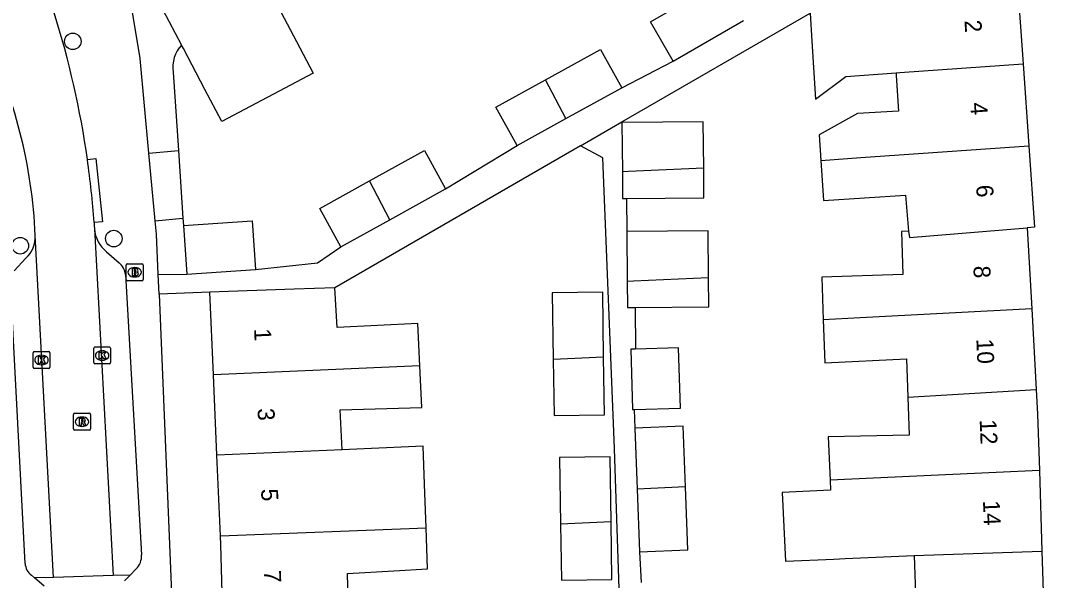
# Model space of a CAD drawing. Extents: x 163010 to 163853, y 382793 to 383982.
# Drawn here: x 163587.8 to 163648.4, y 383603.3 to 383636.4 of the extents above; entities that cross this region are included whole.
import ezdxf

# ---------------------------------------------------------------- set-up
doc = ezdxf.new("R2010")
doc.units = 0
for name, color, linetype in [('IMGEO_Boom', 7, 'Continuous'), ('IMGEO_Brandkraan', 7, 'Continuous'), ('IMGEO_Groenvoorziening', 7, 'Continuous'), ('IMGEO_Kolk', 7, 'Continuous'), ('IMGEO_Pand', 7, 'Continuous'), ('IMGEO_Pand_nummerreeks', 7, 'Continuous'), ('IMGEO_Rijbaan_lokaal_open', 7, 'Continuous'), ('IMGEO_Rioolput', 7, 'Continuous'), ('IMGEO_Voetpad_gesloten', 7, 'Continuous'), ('IMGEO_Voetpad_open', 7, 'Continuous')]:
    doc.layers.add(name, color=color, linetype=linetype)

msp = doc.modelspace()

# ---------------------------------------------------------------- linework, layer by layer
at = {"layer": 'IMGEO_Boom'}
for centre in [(163590.879, 383635.189), (163587.771, 383623.099), (163593.304, 383623.523)]:
    msp.add_circle(centre, 0.489, dxfattribs=at)
at = {"layer": 'IMGEO_Brandkraan'}
for p, q in [((163594.044, 383621.106), (163594.044, 383621.958)), ((163594.119, 383622.032), (163594.971, 383622.032)), ((163594.532, 383621.812), (163594.557, 383621.812)), ((163595.045, 383621.958), (163595.045, 383621.106)), ((163594.555, 383621.252), (163594.53, 383621.252)), ((163594.971, 383621.032), (163594.119, 383621.032))]:
    msp.add_line(p, q, dxfattribs=at)
for points in [[(163594.044, 383621.106), (163594.044, 383621.958)], [(163594.119, 383622.032), (163594.971, 383622.032)], [(163595.045, 383621.958), (163595.045, 383621.106)], [(163594.392, 383621.732), (163594.392, 383621.332), (163594.605, 383621.332)], [(163594.623, 383621.732), (163594.392, 383621.732)], [(163594.571, 383621.651), (163594.517, 383621.651), (163594.517, 383621.575)], [(163594.517, 383621.575), (163594.57, 383621.575)], [(163594.579, 383621.499), (163594.517, 383621.499), (163594.517, 383621.418)], [(163594.517, 383621.418), (163594.579, 383621.418)], [(163594.971, 383621.032), (163594.119, 383621.032)]]:
    msp.add_lwpolyline(points, dxfattribs=at)
for centre, radius, start, end in [((163594.121, 383621.956), 0.0765, 91.55205, 178.44795), ((163594.121, 383621.956), 0.0765, 91.55205, 178.44795), ((163594.969, 383621.956), 0.0765, 1.55205, 88.44795), ((163594.969, 383621.956), 0.0765, 1.55205, 88.44795), ((163594.572, 383621.613), 0.0379, 267.82845, 90.93552), ((163594.58, 383621.458), 0.0404, 269.87594, 90.50774), ((163594.611, 383621.583), 0.251, 268.66757, 293.53466), ((163594.627, 383621.587), 0.145, 59.4692, 91.53667), ((163594.652, 383621.634), 0.0922, 285.51372, 58.15012), ((163594.657, 383621.442), 0.105, 301.31148, 78.98903), ((163594.121, 383621.108), 0.0765, 181.55205, 268.44795), ((163594.121, 383621.108), 0.0765, 181.55205, 268.44795), ((163594.969, 383621.108), 0.0765, 271.55205, 358.44795), ((163594.969, 383621.108), 0.0765, 271.55205, 358.44795)]:
    msp.add_arc(centre, radius, start, end, dxfattribs=at)
for centre, major_axis, ratio, start_param, end_param in [((163594.531, 383621.532), (-0.387, 0.002), 0.722429, 4.712389, 7.853982), ((163594.556, 383621.532), (-0.39, 0.002), 0.717154, 1.570796, 4.712389)]:
    msp.add_ellipse(centre, major_axis=major_axis, ratio=ratio, start_param=start_param, end_param=end_param, dxfattribs=at)
at = {"layer": 'IMGEO_Groenvoorziening'}
for points in [[(163596.815, 383633.368), (163597.128, 383628.737)], [(163597.399, 383624.725), (163597.427, 383624.303)]]:
    msp.add_lwpolyline(points, dxfattribs=at)
msp.add_arc((163598.714, 383633.653), 1.92, 136.8062, 188.53064, dxfattribs=at)
at = {"layer": 'IMGEO_Kolk'}
for p, q in [((163592.116, 383616.186), (163592.116, 383617.038)), ((163592.191, 383617.112), (163593.043, 383617.112)), ((163593.117, 383617.038), (163593.117, 383616.186)), ((163588.527, 383615.919), (163588.527, 383616.771)), ((163588.602, 383616.845), (163589.454, 383616.845)), ((163589.015, 383616.625), (163589.04, 383616.625)), ((163589.528, 383616.771), (163589.528, 383615.919)), ((163592.627, 383616.332), (163592.602, 383616.332)), ((163592.604, 383616.892), (163592.629, 383616.892)), ((163589.454, 383615.845), (163588.602, 383615.845)), ((163589.038, 383616.065), (163589.013, 383616.065)), ((163593.043, 383616.112), (163592.191, 383616.112))]:
    msp.add_line(p, q, dxfattribs=at)
for points in [[(163592.116, 383616.186), (163592.116, 383617.038)], [(163592.191, 383617.112), (163593.043, 383617.112)], [(163593.117, 383617.038), (163593.117, 383616.186)], [(163588.527, 383615.919), (163588.527, 383616.771)], [(163588.602, 383616.845), (163589.454, 383616.845)], [(163588.848, 383616.545), (163588.971, 383616.545), (163588.971, 383616.394), (163589.101, 383616.545), (163589.265, 383616.545), (163589.119, 383616.394), (163589.272, 383616.145), (163589.12, 383616.145), (163589.035, 383616.309), (163588.971, 383616.242), (163588.971, 383616.145), (163588.848, 383616.145), (163588.848, 383616.545)], [(163589.528, 383616.771), (163589.528, 383615.919)], [(163592.437, 383616.812), (163592.56, 383616.812), (163592.56, 383616.661), (163592.69, 383616.812), (163592.854, 383616.812), (163592.708, 383616.661), (163592.861, 383616.412), (163592.709, 383616.412), (163592.624, 383616.576), (163592.56, 383616.509), (163592.56, 383616.412), (163592.437, 383616.412), (163592.437, 383616.812)], [(163589.454, 383615.845), (163588.602, 383615.845)], [(163593.043, 383616.112), (163592.191, 383616.112)]]:
    msp.add_lwpolyline(points, dxfattribs=at)
for centre, start, end in [((163592.193, 383617.036), 91.55205, 178.44795), ((163592.193, 383617.036), 91.55205, 178.44795), ((163593.041, 383617.036), 1.55205, 88.44795), ((163593.041, 383617.036), 1.55205, 88.44795), ((163588.604, 383616.769), 91.55205, 178.44795), ((163588.604, 383616.769), 91.55205, 178.44795), ((163589.452, 383616.769), 1.55205, 88.44795), ((163589.452, 383616.769), 1.55205, 88.44795), ((163588.604, 383615.921), 181.55205, 268.44795), ((163588.604, 383615.921), 181.55205, 268.44795), ((163589.452, 383615.921), 271.55205, 358.44795), ((163589.452, 383615.921), 271.55205, 358.44795), ((163592.193, 383616.188), 181.55205, 268.44795), ((163592.193, 383616.188), 181.55205, 268.44795), ((163593.041, 383616.188), 271.55205, 358.44795), ((163593.041, 383616.188), 271.55205, 358.44795)]:
    msp.add_arc(centre, 0.0765, start, end, dxfattribs=at)
for centre, major_axis, ratio, start_param, end_param in [((163589.014, 383616.345), (-0.387, 0.002), 0.722429, 4.712389, 7.853982), ((163589.039, 383616.345), (-0.39, 0.002), 0.717154, 1.570796, 4.712389), ((163592.603, 383616.612), (-0.387, 0.002), 0.722429, 4.712389, 7.853982), ((163592.628, 383616.612), (-0.39, 0.002), 0.717154, 1.570796, 4.712389)]:
    msp.add_ellipse(centre, major_axis=major_axis, ratio=ratio, start_param=start_param, end_param=end_param, dxfattribs=at)
at = {"layer": 'IMGEO_Pand'}
for points in [[(163595.063, 383639.243), (163597.314, 383634.967)], [(163626.406, 383634.025), (163625.068, 383636.341), (163629.325, 383638.799)], [(163646.75, 383638.815), (163647.101, 383633.856)], [(163602.835, 383637.613), (163604.109, 383635.183), (163605.095, 383633.301), (163599.69, 383630.455), (163598.7, 383632.335), (163597.422, 383634.763), (163597.314, 383634.967)], [(163626.406, 383634.025), (163630.568, 383636.428)], [(163634.503, 383636.855), (163634.605, 383635.196), (163634.815, 383631.772), (163636.611, 383633.115), (163639.592, 383633.325)], [(163618.856, 383632.912), (163622.105, 383634.708), (163623.356, 383632.445)], [(163639.592, 383633.325), (163639.602, 383633.166), (163639.737, 383631.064), (163637.3, 383630.913), (163635.038, 383629.663), (163635.139, 383628.148)], [(163639.592, 383633.325), (163639.816, 383633.341), (163647.101, 383633.856)], [(163647.101, 383633.856), (163647.443, 383629.018)], [(163617.17, 383629.025), (163615.919, 383631.288), (163618.856, 383632.912)], [(163620.057, 383630.622), (163618.856, 383632.912)], [(163620.057, 383630.622), (163623.356, 383632.445)], [(163617.17, 383629.025), (163620.057, 383630.622)], [(163628.209, 383627.695), (163628.185, 383630.432), (163623.37, 383630.389)], [(163623.37, 383630.389), (163623.397, 383627.481)], [(163608.433, 383626.932), (163611.682, 383628.728), (163612.933, 383626.465)], [(163635.139, 383628.148), (163637.5, 383628.315), (163647.443, 383629.018)], [(163647.443, 383629.018), (163647.784, 383624.19), (163647.355, 383624.155)], [(163635.139, 383628.148), (163635.299, 383625.767), (163640.152, 383626.1), (163640.321, 383623.963)], [(163628.209, 383627.695), (163623.764, 383627.497), (163623.397, 383627.481)], [(163623.397, 383627.481), (163623.411, 383625.891), (163623.635, 383625.893)], [(163623.635, 383625.893), (163628.225, 383625.934), (163628.209, 383627.695)], [(163606.747, 383623.045), (163605.496, 383625.308), (163608.433, 383626.932)], [(163609.634, 383624.642), (163608.433, 383626.932)], [(163609.634, 383624.642), (163612.933, 383626.465)], [(163597.427, 383624.303), (163601.497, 383624.581), (163601.693, 383621.702)], [(163597.427, 383624.303), (163597.624, 383621.423)], [(163606.747, 383623.045), (163609.634, 383624.642)], [(163628.492, 383621.222), (163628.467, 383623.979), (163623.652, 383623.936)], [(163623.652, 383623.936), (163623.679, 383621.014)], [(163640.321, 383623.963), (163639.911, 383623.938), (163639.996, 383621.409), (163635.19, 383621.236), (163635.278, 383618.709)], [(163640.321, 383623.963), (163640.376, 383623.587), (163647.355, 383624.155)], [(163647.355, 383624.155), (163647.618, 383619.375)], [(163597.624, 383621.423), (163601.693, 383621.702)], [(163623.679, 383621.014), (163624.046, 383621.03), (163628.492, 383621.222)], [(163624.15, 383619.442), (163628.507, 383619.481), (163628.492, 383621.222)], [(163606.393, 383620.612), (163603.987, 383620.53), (163598.989, 383620.359)], [(163611.407, 383616.001), (163611.288, 383618.506), (163606.514, 383618.274), (163606.393, 383620.612)], [(163623.679, 383621.014), (163623.693, 383619.438), (163624.15, 383619.442)], [(163599.201, 383615.475), (163598.989, 383620.359)], [(163622.289, 383616.506), (163622.232, 383620.363), (163619.248, 383620.32), (163619.306, 383616.375)], [(163647.618, 383619.375), (163637.475, 383618.828), (163635.278, 383618.709)], [(163647.618, 383619.375), (163647.88, 383614.597)], [(163635.278, 383618.709), (163635.367, 383616.179), (163640.212, 383616.413), (163640.287, 383614.135)], [(163624.172, 383616.985), (163623.892, 383616.976), (163624.002, 383613.414), (163624.093, 383613.417)], [(163624.093, 383613.417), (163626.833, 383613.501), (163626.724, 383617.063), (163624.172, 383616.985)], [(163622.289, 383616.506), (163619.306, 383616.375)], [(163619.306, 383616.375), (163619.354, 383613.066), (163622.338, 383613.109), (163622.289, 383616.506)], [(163611.407, 383616.001), (163599.201, 383615.475)], [(163606.808, 383611.03), (163606.709, 383613.397), (163611.525, 383613.53), (163611.407, 383616.001)], [(163599.407, 383610.71), (163599.201, 383615.475)], [(163640.287, 383614.135), (163647.88, 383614.597)], [(163647.88, 383614.597), (163647.961, 383613.131), (163648.067, 383609.814)], [(163640.287, 383614.135), (163640.361, 383611.894), (163635.566, 383611.792), (163635.686, 383609.239)], [(163627.125, 383608.837), (163626.988, 383612.428), (163624.135, 383612.319)], [(163624.135, 383612.319), (163624.272, 383608.709)], [(163606.808, 383611.03), (163599.407, 383610.71)], [(163611.781, 383606.417), (163611.685, 383609.002), (163611.602, 383611.237), (163606.808, 383611.03)], [(163599.614, 383605.945), (163599.407, 383610.71)], [(163622.726, 383606.765), (163622.669, 383610.623), (163619.685, 383610.58), (163619.743, 383606.626)], [(163648.067, 383609.814), (163635.686, 383609.239)], [(163648.067, 383609.814), (163648.22, 383605.031)], [(163635.686, 383609.239), (163635.714, 383608.635), (163632.856, 383608.503), (163633.047, 383604.438), (163635.905, 383604.57), (163636.583, 383604.601), (163640.665, 383604.789)], [(163627.125, 383608.837), (163624.272, 383608.709)], [(163624.272, 383608.709), (163624.414, 383604.999)], [(163624.414, 383604.999), (163627.268, 383605.108), (163627.125, 383608.837)], [(163622.726, 383606.765), (163619.743, 383606.626)], [(163619.743, 383606.626), (163619.791, 383603.326), (163622.775, 383603.369), (163622.726, 383606.765)], [(163599.614, 383605.945), (163611.781, 383606.417)], [(163607.194, 383601.384), (163607.128, 383603.723), (163609.866, 383603.88), (163611.871, 383603.995), (163611.781, 383606.417)], [(163599.749, 383601.177), (163599.637, 383605.416), (163599.614, 383605.945)], [(163640.665, 383604.789), (163640.736, 383602.521), (163635.881, 383602.348), (163635.985, 383599.851)], [(163640.665, 383604.789), (163648.22, 383605.031)], [(163648.22, 383605.031), (163648.373, 383600.248)]]:
    msp.add_lwpolyline(points, dxfattribs=at)
at = {"layer": 'IMGEO_Rijbaan_lokaal_open'}
for points in [[(163592.138, 383624.476), (163592.151, 383624.287), (163592.163, 383624.097)], [(163589.745, 383603.487), (163588.66, 383623.7)], [(163592.163, 383624.097), (163593.269, 383603.588)], [(163593.269, 383603.588), (163589.745, 383603.487)], [(163594.265, 383603.617), (163593.269, 383603.588)], [(163593.932, 383603.276), (163594.265, 383603.617)], [(163589.745, 383603.487), (163588.619, 383603.454)], [(163589.195, 383602.968), (163588.619, 383603.454)]]:
    msp.add_lwpolyline(points, dxfattribs=at)
for centre, radius, start, end in [((163538.717, 383620.709), 53.555, 8.04666, 17.57671), ((163558.621, 383622.374), 30.069, 2.52737, 26.1436), ((163537.542, 383620.595), 54.734, 4.06624, 7.99334)]:
    msp.add_arc(centre, radius, start, end, dxfattribs=at)
at = {"layer": 'IMGEO_Rioolput'}
for p, q in [((163590.926, 383612.265), (163590.926, 383613.117)), ((163591.001, 383613.191), (163591.853, 383613.191)), ((163591.414, 383612.971), (163591.439, 383612.971)), ((163591.927, 383613.117), (163591.927, 383612.265)), ((163591.853, 383612.191), (163591.001, 383612.191)), ((163591.437, 383612.411), (163591.412, 383612.411))]:
    msp.add_line(p, q, dxfattribs=at)
for points in [[(163590.926, 383612.265), (163590.926, 383613.117)], [(163591.001, 383613.191), (163591.853, 383613.191)], [(163591.515, 383612.889), (163591.263, 383612.891), (163591.263, 383612.491)], [(163591.441, 383612.81), (163591.387, 383612.81), (163591.387, 383612.729)], [(163591.387, 383612.729), (163591.439, 383612.729)], [(163591.927, 383613.117), (163591.927, 383612.265)], [(163591.853, 383612.191), (163591.001, 383612.191)], [(163591.263, 383612.491), (163591.387, 383612.491), (163591.387, 383612.653), (163591.398, 383612.653)], [(163591.445, 383612.624), (163591.516, 383612.491), (163591.656, 383612.491), (163591.591, 383612.617)]]:
    msp.add_lwpolyline(points, dxfattribs=at)
for centre, radius, start, end in [((163591.003, 383613.115), 0.0765, 91.55205, 178.44795), ((163591.003, 383613.115), 0.0765, 91.55205, 178.44795), ((163591.423, 383612.918), 0.19, 274.7715, 282.96867), ((163591.447, 383612.714), 0.0964, 77.00612, 93.18647), ((163591.461, 383612.771), 0.0378, 276.66336, 79.67722), ((163591.514, 383612.779), 0.109, 350.36119, 89.41601), ((163591.512, 383612.779), 0.112, 277.58423, 350.98172), ((163591.496, 383612.564), 0.108, 29.51342, 73.79051), ((163591.851, 383613.115), 0.0765, 1.55205, 88.44795), ((163591.851, 383613.115), 0.0765, 1.55205, 88.44795), ((163591.003, 383612.267), 0.0765, 181.55205, 268.44795), ((163591.003, 383612.267), 0.0765, 181.55205, 268.44795), ((163591.397, 383612.6), 0.0533, 26.02933, 88.69889), ((163591.851, 383612.267), 0.0765, 271.55205, 358.44795), ((163591.851, 383612.267), 0.0765, 271.55205, 358.44795)]:
    msp.add_arc(centre, radius, start, end, dxfattribs=at)
for centre, major_axis, ratio, start_param, end_param in [((163591.413, 383612.691), (-0.387, 0.002), 0.722429, 4.712389, 7.853982), ((163591.438, 383612.691), (-0.39, 0.002), 0.717154, 1.570796, 4.712389)]:
    msp.add_ellipse(centre, major_axis=major_axis, ratio=ratio, start_param=start_param, end_param=end_param, dxfattribs=at)
at = {"layer": 'IMGEO_Voetpad_gesloten'}
msp.add_lwpolyline([(163591.744, 383628.206), (163592.241, 383628.256), (163592.636, 383624.511), (163592.138, 383624.476)], dxfattribs=at)
at = {"layer": 'IMGEO_Voetpad_open'}
for points in [[(163595.386, 383628.573), (163594.859, 383634.18), (163594.25, 383637.882)], [(163623.37, 383630.422), (163634.503, 383636.855)], [(163623.356, 383632.445), (163626.406, 383634.025)], [(163620.912, 383629.002), (163623.37, 383630.422)], [(163623.37, 383630.422), (163623.37, 383630.389)], [(163612.933, 383626.465), (163617.17, 383629.025)], [(163595.386, 383628.573), (163597.128, 383628.737)], [(163595.762, 383624.571), (163595.386, 383628.573)], [(163597.128, 383628.737), (163597.399, 383624.725)], [(163620.912, 383629.002), (163606.393, 383620.612)], [(163607.389, 383572.373), (163623.436, 383571.979), (163623.436, 383580.271), (163623.627, 383590.382), (163622.927, 383611.112), (163622.242, 383628.298), (163620.912, 383629.002)], [(163623.635, 383625.893), (163623.652, 383623.936)], [(163595.762, 383624.571), (163597.399, 383624.725)], [(163595.934, 383621.407), (163595.836, 383623.784), (163595.762, 383624.571)], [(163601.693, 383621.702), (163605.357, 383622.081), (163606.747, 383623.045)], [(163587.416, 383621.614), (163588.105, 383622.369)], [(163592.883, 383622.741), (163593.624, 383622.088)], [(163593.993, 383621.397), (163594.944, 383604.826)], [(163595.934, 383621.407), (163597.624, 383621.423)], [(163595.983, 383620.235), (163595.934, 383621.407)], [(163588.058, 383604.309), (163587.188, 383620.884)], [(163598.989, 383620.359), (163595.983, 383620.235)], [(163595.983, 383620.235), (163596.853, 383599.211), (163597.113, 383587.926), (163597.088, 383579.297), (163596.935, 383572.625)], [(163624.15, 383619.442), (163624.172, 383616.985)], [(163624.093, 383613.417), (163624.135, 383612.319)], [(163624.414, 383604.999), (163624.504, 383603.174)], [(163588.619, 383603.454), (163588.432, 383603.611)], [(163594.616, 383603.977), (163594.265, 383603.617)]]:
    msp.add_lwpolyline(points, dxfattribs=at)
for centre, radius, start, end in [((163586.923, 383623.643), 1.738, 312.84951, 1.8802), ((163594.022, 383624.215), 1.863, 183.63023, 232.30401), ((163592.971, 383621.295), 1.027, 5.6847, 50.5205), ((163593.92, 383604.734), 1.028, 312.59962, 5.15361), ((163588.999, 383604.364), 0.942, 183.33302, 233.03327)]:
    msp.add_arc(centre, radius, start, end, dxfattribs=at)

# ---------------------------------------------------------------- texts
at = {"layer": 'IMGEO_Pand_nummerreeks'}
for s, rotation, p in [('2', 274.04487, (163643.632, 383636.422)), ('4', 274.04487, (163643.976, 383631.545)), ('6', 274.04413, (163644.321, 383626.671)), ('8', 272.33735, (163644.164, 383621.903)), ('1', 272.48306, (163601.606, 383618.188)), ('10', 272.33735, (163644.34, 383617.581)), ('3', 272.48306, (163601.81, 383613.476)), ('12', 272.33735, (163644.535, 383612.806)), ('5', 272.4807, (163602.017, 383608.711)), ('14', 272.33746, (163644.73, 383608.021)), ('7', 271.62699, (163602.193, 383603.908))]:
    msp.add_text(s, height=1, rotation=rotation, dxfattribs=at).set_placement(p)

doc.saveas('drawing.dxf')
